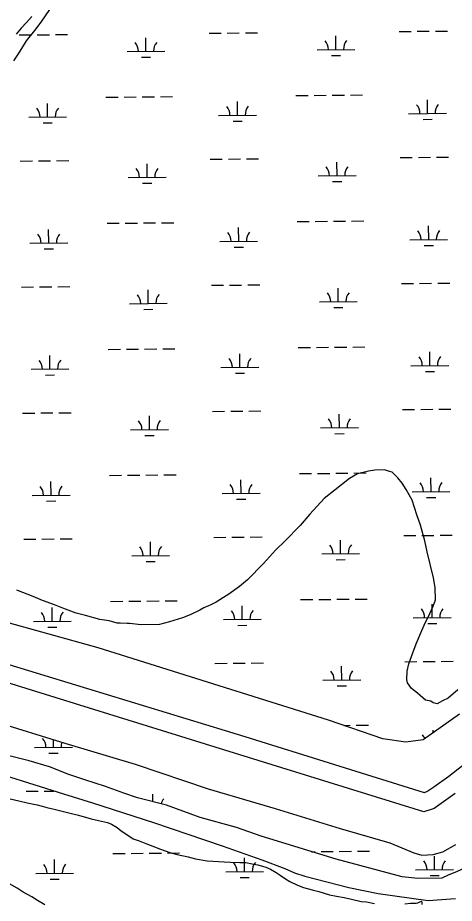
# Model space of a CAD drawing. Extents: x 3598634 to 3636690, y 517270 to 542944.
# Drawn here: x 3604034 to 3605188, y 537512 to 539849 of the extents above; entities that cross this region are included whole.
import ezdxf

# ---------------------------------------------------------------- set-up
doc = ezdxf.new("R2010")
doc.units = 0
for name, color, linetype in [('V-BRDG-OTLN', 7, 'Continuous'), ('V-LEVE-TOET', 7, 'Continuous'), ('V-SITE-VEGE', 7, 'Continuous'), ('V-TOPO-SHOR', 7, 'Continuous'), ('V-WETL-SWMP', 7, 'Continuous')]:
    doc.layers.add(name, color=color, linetype=linetype)

msp = doc.modelspace()

# ---------------------------------------------------------------- linework, layer by layer
at = {"layer": 'V-BRDG-OTLN'}
msp.add_lwpolyline([(3604071.1, 539852.6), (3604057.3, 539837.1), (3604043.6, 539821.5), (3604030.1, 539805.7)], dxfattribs=at)
at = {"layer": 'V-LEVE-TOET'}
for points in [[(3605172.9, 537847.7), (3605434.9, 538052.8), (3605529, 538128.1), (3605550.5, 538136.1), (3605859, 538220.6), (3606066.8, 538273.5), (3606094.5, 538286.5), (3606305.9, 538416.9), (3606493, 538528.3), (3606546.5, 538551.7), (3606610.3, 538574.1), (3606690.4, 538606.2), (3606923.8, 538690.9), (3607140.9, 538774.2), (3607168.3, 538777.8), (3607187.2, 538779.9), (3607205.9, 538777.7), (3607210.1, 538775.1), (3607218.4, 538764.6)], [(3605189.7, 537802), (3605134.5, 537762.5), (3605126.8, 537759.8), (3605107.4, 537753.1), (3604581.1, 537916.6), (3603800, 538158.6), (3603520.6, 538248.5), (3603512.6, 538265.3), (3603513.8, 538276.9), (3603539.6, 538287.6), (3603750.1, 538221.5), (3604633.8, 537952.2), (3605108.1, 537804.9), (3605114.6, 537807.6), (3605133.8, 537819.5), (3605172.9, 537847.7)]]:
    msp.add_lwpolyline(points, dxfattribs=at)
at = {"layer": 'V-SITE-VEGE'}
for p, q in [((3604096.3, 539837.5), (3604118.8, 539871.4)), ((3604079.7, 539815.9), (3604096.3, 539837.5)), ((3604057.1, 539788.1), (3604079.7, 539815.9)), ((3604045.2, 539768.1), (3604057.1, 539788.1)), ((3604034.7, 539751.1), (3604045.2, 539768.1)), ((3604024.1, 539735.7), (3604034.7, 539751.1)), ((3604931.6, 538645.8), (3604910.4, 538633.3)), ((3604960.6, 538652.3), (3604931.6, 538645.8)), ((3604977.4, 538655.5), (3604960.6, 538652.3)), ((3605003.4, 538655.8), (3604977.4, 538655.5)), ((3605014.1, 538652.9), (3605003.4, 538655.8)), ((3605023.3, 538650), (3605014.1, 538652.9)), ((3605038.8, 538634.9), (3605023.3, 538650)), ((3604910.4, 538633.3), (3604872.5, 538603.8)), ((3605049.7, 538621.2), (3605038.8, 538634.9)), ((3605060.6, 538604.5), (3605049.7, 538621.2)), ((3604872.5, 538603.8), (3604843.8, 538580.5)), ((3605076.2, 538575.7), (3605060.6, 538604.5)), ((3604843.8, 538580.5), (3604806, 538538.8)), ((3605088.9, 538537.6), (3605076.2, 538575.7)), ((3604806, 538538.8), (3604780.4, 538509.4)), ((3605098.4, 538510.2), (3605088.9, 538537.6)), ((3604780.4, 538509.4), (3604741.1, 538469.2)), ((3605109.6, 538469.1), (3605098.4, 538510.2)), ((3604741.1, 538469.2), (3604715.4, 538444.4)), ((3605116.1, 538440.1), (3605109.6, 538469.1)), ((3604715.4, 538444.4), (3604683.8, 538408.9)), ((3605132.2, 538371.5), (3605116.1, 538440.1)), ((3604683.8, 538408.9), (3604641.5, 538365.6)), ((3604641.5, 538365.6), (3604620.3, 538348.5)), ((3605137.1, 538345.6), (3605132.2, 538371.5)), ((3604074.8, 538322.1), (3604031.8, 538338.4)), ((3604620.3, 538348.5), (3604591.5, 538328.3)), ((3605137.5, 538313.4), (3605137.1, 538345.6)), ((3604099.4, 538311.7), (3604074.8, 538322.1)), ((3604577.8, 538319), (3604558.1, 538306.5)), ((3604591.5, 538328.3), (3604577.8, 538319)), ((3605131.5, 538296.6), (3605137.5, 538313.4)), ((3604131.6, 538299.8), (3604099.4, 538311.7)), ((3604153.1, 538290.9), (3604131.6, 538299.8)), ((3604188.4, 538277.6), (3604153.1, 538290.9)), ((3604526.1, 538292.3), (3604515.5, 538286.1)), ((3604544.4, 538300.2), (3604526.1, 538292.3)), ((3604558.1, 538306.5), (3604544.4, 538300.2)), ((3605122.6, 538276.6), (3605131.5, 538296.6)), ((3604213, 538271.8), (3604188.4, 538277.6)), ((3604251.3, 538261.5), (3604213, 538271.8)), ((3604489.7, 538273.6), (3604469.9, 538265.7)), ((3604515.5, 538286.1), (3604489.7, 538273.6)), ((3605107.7, 538245.8), (3605122.6, 538276.6)), ((3604275.8, 538257.2), (3604251.3, 538261.5)), ((3604297.3, 538251.4), (3604275.8, 538257.2)), ((3604305, 538251.5), (3604297.3, 538251.4)), ((3604323.3, 538250.2), (3604305, 538251.5)), ((3604329.4, 538250.2), (3604323.3, 538250.2)), ((3604360, 538247.5), (3604329.4, 538250.2)), ((3604409, 538248.1), (3604360, 538247.5)), ((3604434.9, 538254.6), (3604409, 538248.1)), ((3604469.9, 538265.7), (3604434.9, 538254.6)), ((3605098.8, 538225.8), (3605107.7, 538245.8)), ((3605086.9, 538196.6), (3605098.8, 538225.8)), ((3605078, 538173.6), (3605086.9, 538196.6)), ((3605067.6, 538144.4), (3605078, 538173.6)), ((3605063.3, 538124.5), (3605067.6, 538144.4)), ((3605062, 538103.1), (3605063.3, 538124.5)), ((3605063.6, 538093.9), (3605062, 538103.1)), ((3605074.5, 538078.8), (3605063.6, 538093.9)), ((3605090, 538066.7), (3605074.5, 538078.8)), ((3605111.6, 538048.6), (3605090, 538066.7)), ((3605196.9, 538075.7), (3605171.1, 538053.9)), ((3605125.4, 538045.7), (3605111.6, 538048.6)), ((3605131.6, 538041.2), (3605125.4, 538045.7)), ((3605142.3, 538038.3), (3605131.6, 538041.2)), ((3605156, 538046.1), (3605142.3, 538038.3)), ((3605171.1, 538053.9), (3605156, 538046.1))]:
    msp.add_line(p, q, dxfattribs=at)
for points in [[(3604106.1, 537508.4), (3604086.2, 537519.8), (3604071.7, 537529.2), (3604048.3, 537541.9), (3604032.4, 537552), (3604012.4, 537563.4), (3603998.7, 537568.7), (3603980.1, 537577.4), (3603968.4, 537582), (3603951.2, 537591.4), (3603940.2, 537596.1), (3603931.2, 537602.8), (3603922.9, 537608.2), (3603918.1, 537612.2), (3603863.5, 537653.3), (3603831.8, 537678.9), (3603817.3, 537690.4), (3603793.8, 537706.5), (3603778.6, 537719.3), (3603753.7, 537742.3), (3603735.7, 537756.5), (3603704.6, 537780), (3603690.1, 537792.9), (3603673.5, 537807)], [(3604013.8, 537787.8), (3604037.1, 537782.7), (3604059.1, 537777.4), (3604085.2, 537772.3), (3604098.9, 537768.3), (3604111.3, 537765.1), (3604130.5, 537760.5), (3604173, 537750.1), (3604195, 537744.9), (3604228.6, 537735), (3604247.8, 537730.4), (3604271.2, 537725.3), (3604282.2, 537720.6), (3604296.6, 537711.9), (3604307.7, 537703.1), (3604320.1, 537695.1), (3604339.4, 537682.3), (3604355.2, 537677), (3604372.4, 537670.4), (3604395.8, 537661.1), (3604411.6, 537655.1), (3604435.7, 537645.8), (3604455.6, 537640.6), (3604484.4, 537634.8), (3604503.6, 537629.5), (3604535.1, 537624.4), (3604579.6, 537621.5), (3604596.1, 537620.4), (3604620.7, 537620), (3604637.1, 537619.5), (3604653.6, 537616.3), (3604668.7, 537613.7), (3604690, 537607.1), (3604701.7, 537602.5), (3604716.8, 537593.8), (3604727.2, 537586.4), (3604741.7, 537576.3), (3604753.4, 537569.6), (3604773.3, 537560.2), (3604789.1, 537553.6), (3604812.5, 537547.7), (3604829.6, 537543.1), (3604857.8, 537534.6), (3604876.3, 537531.4), (3604896.9, 537527.5), (3604916.1, 537523), (3604941.5, 537517.1), (3604955.9, 537515.9), (3604976.4, 537512)], [(3605056.5, 537511), (3605072.2, 537512.5), (3605086.6, 537512.7), (3605091.4, 537513.4), (3605094.8, 537515.5), (3605100.9, 537517.6), (3605101.6, 537514.2), (3605101.7, 537508.8)]]:
    msp.add_lwpolyline(points, dxfattribs=at)
at = {"layer": 'V-TOPO-SHOR'}
for points in [[(3607092.7, 538478.3), (3606774.4, 538377.8), (3606654.1, 538343.3), (3606596.3, 538319.9), (3606513.4, 538278.5), (3606373.7, 538188.9), (3606261, 538118.3), (3606202.9, 538080.5), (3606138.8, 538041.1), (3606122.5, 538039), (3605829.6, 537963.5), (3605657.8, 537919.1), (3605635.3, 537907.7), (3605521.4, 537820.1), (3605377.7, 537705), (3605255.3, 537623.6), (3605194.9, 537596.1), (3605171.6, 537586.4)], [(3605171.6, 537586.4), (3605155, 537578.7), (3605091.5, 537577.4), (3605049.7, 537582.4), (3604875.1, 537628.3), (3604677.7, 537689.3), (3604612.3, 537712.3), (3604515.9, 537738.9), (3604427.1, 537770.7), (3604350.9, 537790.3), (3604314.8, 537802.9), (3604266.3, 537820.3), (3604211.9, 537837.8), (3604169.2, 537851.7), (3604117.8, 537872.4), (3604064.5, 537887.9), (3604011.5, 537901.7)], [(3603998.5, 537850), (3604154.8, 537800.7), (3604232.1, 537777.7), (3604393.3, 537725), (3604573.9, 537663.4), (3604678.7, 537626.8), (3604739.6, 537603.7), (3604765.2, 537592.2), (3604792.7, 537583.6), (3604908.9, 537554), (3604986.3, 537538.1), (3605118.8, 537519.9), (3605190.6, 537524.5)]]:
    msp.add_lwpolyline(points, dxfattribs=at)
at = {"layer": 'V-WETL-SWMP'}
for p, q in [((3604539.6, 539808.5), (3604571.6, 539808.8)), ((3604587.6, 539808.9), (3604619.6, 539809.2)), ((3604635.6, 539809.4), (3604667.6, 539809.7)), ((3605041.5, 539813.1), (3605073.5, 539813.4)), ((3605089.5, 539813.6), (3605121.5, 539813.9)), ((3605137.5, 539814), (3605169.5, 539814.3)), ((3604037.7, 539803.8), (3604069.7, 539804.1)), ((3604085.7, 539804.2), (3604117.7, 539804.5)), ((3604133.7, 539804.7), (3604165.7, 539805)), ((3604373, 539760.5), (3604372.7, 539796.5)), ((3604874.9, 539765.2), (3604874.5, 539801.2)), ((3604824.9, 539764.7), (3604924.9, 539765.6)), ((3604323, 539760), (3604423, 539761)), ((3604361.1, 539744.9), (3604385.1, 539745.2)), ((3604863, 539749.6), (3604887, 539749.8)), ((3604865.1, 539645), (3604897.1, 539645.3)), ((3604913.1, 539645.4), (3604945.1, 539645.7)), ((3604113.2, 539587.3), (3604112.8, 539623.2)), ((3604267.3, 539639.4), (3604299.3, 539639.7)), ((3604315.3, 539639.9), (3604347.3, 539640.2)), ((3604363.3, 539640.3), (3604395.3, 539640.6)), ((3604411.3, 539640.8), (3604443.3, 539641.1)), ((3604615, 539591.9), (3604614.7, 539627.9)), ((3604769.2, 539644.1), (3604801.2, 539644.4)), ((3604817.2, 539644.5), (3604849.1, 539644.8)), ((3605116.9, 539596.6), (3605116.6, 539632.6)), ((3604063.2, 539586.8), (3604163.2, 539587.7)), ((3604565, 539591.5), (3604665, 539592.4)), ((3604603.2, 539576.4), (3604627.2, 539576.6)), ((3605066.9, 539596.1), (3605166.9, 539597.1)), ((3605105.1, 539581.1), (3605129.1, 539581.3)), ((3604101.3, 539571.7), (3604125.3, 539571.9)), ((3605140.6, 539481.4), (3605172.6, 539481.7)), ((3604040.8, 539471.1), (3604072.8, 539471.4)), ((3604088.8, 539471.6), (3604120.8, 539471.9)), ((3604136.8, 539472), (3604168.8, 539472.3)), ((3604376.1, 539427.8), (3604375.8, 539463.8)), ((3604542.7, 539475.8), (3604574.7, 539476.1)), ((3604590.7, 539476.3), (3604622.7, 539476.6)), ((3604638.7, 539476.7), (3604670.7, 539477)), ((3604878, 539432.5), (3604877.6, 539468.5)), ((3605044.6, 539480.5), (3605076.6, 539480.8)), ((3605092.6, 539480.9), (3605124.6, 539481.2)), ((3604326.1, 539427.4), (3604426.1, 539428.3)), ((3604364.2, 539412.3), (3604388.2, 539412.5)), ((3604828, 539432), (3604928, 539433)), ((3604866.1, 539417), (3604890.1, 539417.2)), ((3604270.4, 539306.8), (3604302.4, 539307.1)), ((3604318.4, 539307.2), (3604350.4, 539307.5)), ((3604366.4, 539307.7), (3604398.4, 539308)), ((3604414.4, 539308.1), (3604446.4, 539308.4)), ((3604618.1, 539259.3), (3604617.8, 539295.3)), ((3604772.2, 539311.4), (3604804.2, 539311.7)), ((3604820.2, 539311.9), (3604852.2, 539312.2)), ((3604868.2, 539312.3), (3604900.2, 539312.6)), ((3604916.2, 539312.8), (3604948.2, 539313.1)), ((3605120, 539263.9), (3605119.7, 539299.9)), ((3604116.3, 539254.6), (3604115.9, 539290.6)), ((3604066.3, 539254.1), (3604166.2, 539255.1)), ((3604568.1, 539258.8), (3604668.1, 539259.7)), ((3605070, 539263.5), (3605170, 539264.4)), ((3605108.2, 539248.4), (3605132.2, 539248.6)), ((3604104.4, 539239), (3604128.4, 539239.3)), ((3604606.3, 539243.7), (3604630.3, 539243.9)), ((3604043.9, 539138.5), (3604075.9, 539138.8)), ((3604091.9, 539138.9), (3604123.9, 539139.2)), ((3604139.9, 539139.4), (3604171.9, 539139.7)), ((3604379.2, 539095.2), (3604378.8, 539131.2)), ((3604545.8, 539143.2), (3604577.8, 539143.5)), ((3604593.8, 539143.6), (3604625.8, 539143.9)), ((3604641.8, 539144), (3604673.8, 539144.3)), ((3604881.1, 539099.8), (3604880.7, 539135.8)), ((3605047.7, 539147.8), (3605079.7, 539148.1)), ((3605095.7, 539148.3), (3605127.7, 539148.6)), ((3605143.7, 539148.7), (3605175.7, 539149)), ((3604329.2, 539094.7), (3604429.2, 539095.6)), ((3604831.1, 539099.4), (3604931.1, 539100.3)), ((3604869.2, 539084.3), (3604893.2, 539084.5)), ((3604367.3, 539079.6), (3604391.3, 539079.9)), ((3604273.5, 538974.1), (3604305.5, 538974.4)), ((3604321.5, 538974.6), (3604353.5, 538974.9)), ((3604369.5, 538975), (3604401.5, 538975.3)), ((3604417.5, 538975.4), (3604449.5, 538975.7)), ((3604775.3, 538978.8), (3604807.3, 538979.1)), ((3604823.3, 538979.2), (3604855.3, 538979.5)), ((3604871.3, 538979.7), (3604903.3, 538980)), ((3604919.3, 538980.1), (3604951.3, 538980.4)), ((3605123.1, 538931.3), (3605122.8, 538967.3)), ((3604119.3, 538921.9), (3604119, 538957.9)), ((3604621.2, 538926.6), (3604620.9, 538962.6)), ((3604069.3, 538921.5), (3604169.3, 538922.4)), ((3604571.2, 538926.1), (3604671.2, 538927.1)), ((3605073.1, 538930.8), (3605173.1, 538931.7)), ((3604107.5, 538906.4), (3604131.5, 538906.6)), ((3604609.4, 538911.1), (3604633.4, 538911.3)), ((3605111.3, 538915.7), (3605135.3, 538916)), ((3604047, 538805.8), (3604079, 538806.1)), ((3604095, 538806.3), (3604127, 538806.6)), ((3604143, 538806.7), (3604175, 538807)), ((3604548.9, 538810.5), (3604580.9, 538810.8)), ((3604596.9, 538810.9), (3604628.9, 538811.2)), ((3604644.9, 538811.4), (3604676.9, 538811.7)), ((3605050.8, 538815.2), (3605082.8, 538815.5)), ((3605098.8, 538815.6), (3605130.8, 538815.9)), ((3605146.8, 538816.1), (3605178.8, 538816.4)), ((3604382.3, 538762.5), (3604381.9, 538798.5)), ((3604884.2, 538767.2), (3604883.8, 538803.2)), ((3604332.3, 538762), (3604432.3, 538763)), ((3604834.2, 538766.7), (3604934.2, 538767.6)), ((3604370.4, 538747), (3604394.4, 538747.2)), ((3604872.3, 538751.6), (3604896.3, 538751.9)), ((3604276.6, 538641.4), (3604308.6, 538641.7)), ((3604324.6, 538641.9), (3604356.6, 538642.2)), ((3604372.6, 538642.3), (3604404.6, 538642.6)), ((3604420.6, 538642.8), (3604452.5, 538643.1)), ((3604778.4, 538646.1), (3604810.4, 538646.4)), ((3604826.4, 538646.6), (3604858.4, 538646.9)), ((3604874.4, 538647), (3604906.4, 538647.3)), ((3604922.4, 538647.5), (3604954.4, 538647.8)), ((3604122.4, 538589.3), (3604122.1, 538625.3)), ((3604624.3, 538593.9), (3604624, 538629.9)), ((3605126.2, 538598.6), (3605125.9, 538634.6)), ((3604574.3, 538593.5), (3604674.3, 538594.4)), ((3605076.2, 538598.1), (3605176.2, 538599.1)), ((3604072.4, 538588.8), (3604172.4, 538589.7)), ((3604110.6, 538573.7), (3604134.6, 538574)), ((3604612.5, 538578.4), (3604636.5, 538578.6)), ((3605114.4, 538583.1), (3605138.4, 538583.3)), ((3604552, 538477.8), (3604584, 538478.1)), ((3604600, 538478.3), (3604632, 538478.6)), ((3604648, 538478.7), (3604680, 538479)), ((3605053.9, 538482.5), (3605085.9, 538482.8)), ((3605101.9, 538482.9), (3605133.9, 538483.2)), ((3605149.9, 538483.4), (3605181.9, 538483.7)), ((3604050.1, 538473.2), (3604082.1, 538473.5)), ((3604098.1, 538473.6), (3604130.1, 538473.9)), ((3604146.1, 538474.1), (3604178.1, 538474.4)), ((3604385.4, 538429.8), (3604385, 538465.8)), ((3604887.3, 538434.5), (3604886.9, 538470.5)), ((3604335.4, 538429.4), (3604435.4, 538430.3)), ((3604837.3, 538434.1), (3604937.3, 538435)), ((3604373.5, 538414.3), (3604397.5, 538414.5)), ((3604875.4, 538419), (3604899.4, 538419.2)), ((3604781.5, 538313.5), (3604813.5, 538313.8)), ((3604829.5, 538313.9), (3604861.5, 538314.2)), ((3604877.5, 538314.4), (3604909.5, 538314.7)), ((3604925.5, 538314.8), (3604957.5, 538315.1)), ((3604125.5, 538256.6), (3604125.2, 538292.6)), ((3604279.7, 538308.8), (3604311.7, 538309.1)), ((3604327.7, 538309.2), (3604359.7, 538309.5)), ((3604375.6, 538309.7), (3604407.6, 538310)), ((3604423.6, 538310.1), (3604455.6, 538310.4)), ((3604627.4, 538261.3), (3604627.1, 538297.3)), ((3605129.3, 538266), (3605129, 538302)), ((3604246.7, 538186.2), (3603945.2, 538270.1)), ((3605079.3, 538265.5), (3605179.3, 538266.4)), ((3604075.5, 538256.1), (3604175.5, 538257.1)), ((3604577.4, 538260.8), (3604677.4, 538261.7)), ((3604615.6, 538245.7), (3604639.6, 538246)), ((3605117.5, 538250.4), (3605141.5, 538250.6)), ((3604113.7, 538241.1), (3604137.7, 538241.3)), ((3604855.6, 537995.8), (3604246.7, 538186.2)), ((3605057, 538149.8), (3605089, 538150.1)), ((3605105, 538150.3), (3605137, 538150.6)), ((3605153, 538150.7), (3605185, 538151)), ((3604555.1, 538145.2), (3604587.1, 538145.5)), ((3604603.1, 538145.6), (3604635.1, 538145.9)), ((3604651.1, 538146.1), (3604683.1, 538146.4)), ((3604890.4, 538101.9), (3604890, 538137.9)), ((3604840.4, 538101.4), (3604940.4, 538102.3)), ((3604878.5, 538086.3), (3604902.5, 538086.5)), ((3605201.5, 538011.3), (3605105.4, 537943.6)), ((3604998.8, 537946.2), (3604855.6, 537995.8)), ((3604895.9, 537981.8), (3604912.6, 537982)), ((3604928.6, 537982.1), (3604960.6, 537982.4)), ((3605132.1, 537962.5), (3605132.1, 537969.3)), ((3604128.6, 537924), (3604128.4, 537944.1)), ((3605059.8, 537937.4), (3604998.8, 537946.2)), ((3605105.4, 537943.6), (3605059.8, 537937.4)), ((3604078.6, 537923.5), (3604178.6, 537924.4)), ((3604116.8, 537908.4), (3604140.8, 537908.6)), ((3604056.3, 537807.8), (3604088.3, 537808.1)), ((3604104.3, 537808.3), (3604130, 537808.5)), ((3604391.4, 537779.9), (3604391.2, 537800.5)), ((3604285.8, 537643.5), (3604317.8, 537643.8)), ((3604333.8, 537643.9), (3604365.8, 537644.2)), ((3604381.8, 537644.4), (3604413.8, 537644.7)), ((3604429.8, 537644.8), (3604461.8, 537645.1)), ((3604810.2, 537648.4), (3604819.7, 537648.4)), ((3604835.7, 537648.6), (3604867.7, 537648.9)), ((3604883.7, 537649), (3604915.7, 537649.3)), ((3604931.7, 537649.5), (3604963.7, 537649.8)), ((3605135.5, 537600.6), (3605135.2, 537636.6)), ((3604131.7, 537591.3), (3604131.4, 537627.3)), ((3604633.6, 537596), (3604633.3, 537632)), ((3604081.7, 537590.8), (3604181.7, 537591.8)), ((3604583.6, 537595.5), (3604683.6, 537596.4)), ((3605085.5, 537600.2), (3605185.5, 537601.1)), ((3604119.9, 537575.8), (3604143.9, 537576)), ((3604621.8, 537580.4), (3604645.8, 537580.6)), ((3605123.6, 537585.1), (3605147.6, 537585.3))]:
    msp.add_line(p, q, dxfattribs=at)
for points in [[(3606261, 538118.3), (3606202.9, 538080.5), (3606138.8, 538041.1), (3606122.5, 538039), (3605657.8, 537919.1), (3605635.3, 537907.7), (3605521.4, 537820.1), (3605377.7, 537705), (3605255.3, 537623.6), (3605194.9, 537596.1), (3605171.6, 537586.4)], [(3603970.6, 537992.7), (3604158.6, 537934.8), (3604344.7, 537878.9), (3604537.4, 537813.9), (3604714.3, 537762.5), (3604885.9, 537709.7), (3605016.9, 537671.4), (3605080.6, 537645.4), (3605101.5, 537639.4), (3605132.1, 537641.2), (3605157, 537648.2), (3605191.7, 537667.7)], [(3605171.6, 537586.4), (3605155, 537578.7), (3605091.5, 537577.4), (3605049.7, 537582.4), (3604875.1, 537628.3), (3604677.7, 537689.3), (3604612.3, 537712.3), (3604515.9, 537738.9), (3604427.1, 537770.7), (3604350.9, 537790.3), (3604314.8, 537802.9), (3604266.3, 537820.3), (3604211.9, 537837.8), (3604169.2, 537851.7), (3604117.8, 537872.4), (3604064.5, 537887.9), (3604011.5, 537901.7)], [(3603998.5, 537850), (3604154.8, 537800.7), (3604232.1, 537777.7), (3604393.3, 537725), (3604573.9, 537663.4), (3604678.7, 537626.8), (3604739.6, 537603.7), (3604765.2, 537592.2), (3604792.7, 537583.6), (3604908.9, 537554), (3604986.3, 537538.1), (3605118.8, 537519.9), (3605190.6, 537524.5)]]:
    msp.add_lwpolyline(points, dxfattribs=at)
for centre, start, end in [((3604819.6, 539765.1), 359.7615, 41.3052), ((3604930.1, 539766.2), 139.7615, 181.3052), ((3604317.7, 539760.5), 359.7615, 41.3052), ((3604428.2, 539761.5), 139.7615, 181.3052), ((3604057.9, 539587.2), 359.7615, 41.3052), ((3604168.4, 539588.2), 139.7615, 181.3052), ((3604559.8, 539591.9), 359.7615, 41.3052), ((3604670.3, 539592.9), 139.7615, 181.3052), ((3605061.7, 539596.6), 359.7615, 41.3052), ((3605172.2, 539597.6), 139.7615, 181.3052), ((3604320.8, 539427.8), 359.7615, 41.3052), ((3604431.3, 539428.8), 139.7615, 181.3052), ((3604822.7, 539432.5), 359.7615, 41.3052), ((3604933.2, 539433.5), 139.7615, 181.3052), ((3604061, 539254.6), 359.7615, 41.3052), ((3604171.5, 539255.6), 139.7615, 181.3052), ((3604562.9, 539259.2), 359.7615, 41.3052), ((3604673.4, 539260.3), 139.7615, 181.3052), ((3605064.8, 539263.9), 359.7615, 41.3052), ((3605175.3, 539264.9), 139.7615, 181.3052), ((3604323.9, 539095.1), 359.7615, 41.3052), ((3604434.4, 539096.2), 139.7615, 181.3052), ((3604825.8, 539099.8), 359.7615, 41.3052), ((3604936.3, 539100.8), 139.7615, 181.3052), ((3604064.1, 538921.9), 359.7615, 41.3052), ((3604174.6, 538922.9), 139.7615, 181.3052), ((3604566, 538926.6), 359.7615, 41.3052), ((3604676.5, 538927.6), 139.7615, 181.3052), ((3605067.9, 538931.2), 359.7615, 41.3052), ((3605178.4, 538932.3), 139.7615, 181.3052), ((3604327, 538762.5), 359.7615, 41.3052), ((3604437.5, 538763.5), 139.7615, 181.3052), ((3604828.9, 538767.1), 359.7615, 41.3052), ((3604939.4, 538768.2), 139.7615, 181.3052), ((3604569.1, 538593.9), 359.7615, 41.3052), ((3604679.6, 538594.9), 139.7615, 181.3052), ((3605071, 538598.6), 359.7615, 41.3052), ((3605181.5, 538599.6), 139.7615, 181.3052), ((3604067.2, 538589.2), 359.7615, 41.3052), ((3604177.7, 538590.3), 139.7615, 181.3052), ((3604330.1, 538429.8), 359.7615, 41.3052), ((3604440.6, 538430.8), 139.7615, 181.3052), ((3604832, 538434.5), 359.7615, 41.3052), ((3604942.5, 538435.5), 139.7615, 181.3052), ((3605184.5, 538266.9), 139.7615, 181.3052), ((3604070.3, 538256.6), 359.7615, 41.3052), ((3604180.8, 538257.6), 139.7615, 181.3052), ((3604572.2, 538261.2), 359.7615, 41.3052), ((3604682.7, 538262.3), 139.7615, 181.3052), ((3605074.1, 538265.9), 359.7615, 41.3052), ((3604835.1, 538101.8), 359.7615, 41.3052), ((3604945.6, 538102.8), 139.7615, 181.3052), ((3604073.4, 537923.9), 359.7615, 41.3052), ((3605077.2, 537933.3), 22.4444, 41.3052), ((3604183.9, 537924.9), 159.5951, 181.3052), ((3604336.3, 537764.5), 39.8117, 41.3052), ((3604446.8, 537765.5), 139.7615, 165.367), ((3604076.5, 537591.3), 359.7615, 41.3052), ((3604187, 537592.3), 139.7615, 181.3052), ((3604578.4, 537595.9), 359.7615, 41.3052), ((3604688.9, 537597), 139.7615, 181.3052), ((3605080.3, 537600.6), 359.7615, 41.3052), ((3605190.7, 537601.6), 139.7615, 181.3052)]:
    msp.add_arc(centre, 35.2, start, end, dxfattribs=at)

doc.saveas('drawing.dxf')
